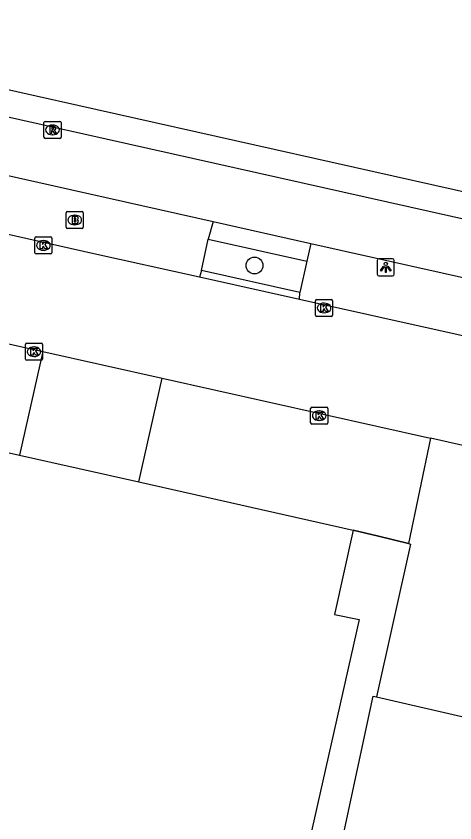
# Model space of a CAD drawing. Extents: x 161771 to 163125, y 382479 to 383177.
# Drawn here: x 162450.79 to 162476.45, y 382973.94 to 383021.17 of the extents above; entities that cross this region are included whole.
import ezdxf

# ---------------------------------------------------------------- set-up
doc = ezdxf.new("R2010")
doc.units = 0
for name, color, linetype in [('IMGEO_Boom', 7, 'Continuous'), ('IMGEO_Brandkraan', 7, 'Continuous'), ('IMGEO_Fietspad_gesloten', 7, 'Continuous'), ('IMGEO_Hek', 7, 'Continuous'), ('IMGEO_Kolk', 7, 'Continuous'), ('IMGEO_Lichtpunt', 7, 'Continuous'), ('IMGEO_Pand', 7, 'Continuous'), ('IMGEO_Parkeervlak_open', 7, 'Continuous'), ('IMGEO_Rijbaan_lokaal_gesloten', 7, 'Continuous'), ('IMGEO_Rioolput', 7, 'Continuous'), ('IMGEO_Voetpad_open', 7, 'Continuous')]:
    doc.layers.add(name, color=color, linetype=linetype)

msp = doc.modelspace()

# ---------------------------------------------------------------- linework, layer by layer
at = {"layer": 'IMGEO_Boom'}
msp.add_circle((162464.734, 383006.568), 0.489, dxfattribs=at)
at = {"layer": 'IMGEO_Brandkraan'}
for p, q in [((162453.796, 383009.731), (162454.648, 383009.731)), ((162453.721, 383008.805), (162453.721, 383009.657)), ((162454.209, 383009.511), (162454.234, 383009.511)), ((162454.722, 383009.657), (162454.722, 383008.805)), ((162454.232, 383008.951), (162454.207, 383008.951)), ((162454.648, 383008.731), (162453.796, 383008.731))]:
    msp.add_line(p, q, dxfattribs=at)
for points in [[(162453.796, 383009.731), (162454.648, 383009.731)], [(162453.721, 383008.805), (162453.721, 383009.657)], [(162454.069, 383009.431), (162454.069, 383009.031), (162454.282, 383009.031)], [(162454.3, 383009.431), (162454.069, 383009.431)], [(162454.248, 383009.35), (162454.194, 383009.35), (162454.194, 383009.274)], [(162454.194, 383009.274), (162454.247, 383009.274)], [(162454.722, 383009.657), (162454.722, 383008.805)], [(162454.256, 383009.198), (162454.194, 383009.198), (162454.194, 383009.117)], [(162454.194, 383009.117), (162454.256, 383009.117)], [(162454.648, 383008.731), (162453.796, 383008.731)]]:
    msp.add_lwpolyline(points, dxfattribs=at)
for centre, radius, start, end in [((162453.798, 383009.655), 0.0765, 91.552, 178.448), ((162453.798, 383009.655), 0.0765, 91.552, 178.448), ((162454.646, 383009.655), 0.0765, 1.552, 88.448), ((162454.646, 383009.655), 0.0765, 1.552, 88.448), ((162454.249, 383009.312), 0.0379, 267.8285, 90.9355), ((162454.304, 383009.286), 0.145, 59.4692, 91.5367), ((162454.329, 383009.333), 0.0922, 285.5137, 58.1501), ((162453.798, 383008.807), 0.0765, 181.552, 268.448), ((162453.798, 383008.807), 0.0765, 181.552, 268.448), ((162454.257, 383009.157), 0.0404, 269.8759, 90.5077), ((162454.288, 383009.282), 0.251, 268.6676, 293.5347), ((162454.334, 383009.141), 0.105, 301.3115, 78.989), ((162454.646, 383008.807), 0.0765, 271.552, 358.448), ((162454.646, 383008.807), 0.0765, 271.552, 358.448)]:
    msp.add_arc(centre, radius, start, end, dxfattribs=at)
for centre, major_axis, ratio, start_param, end_param in [((162454.208, 383009.231), (-0.387, 0.002), 0.722429, 4.712389, 7.853982), ((162454.233, 383009.231), (-0.39, 0.002), 0.717154, 1.570796, 4.712389)]:
    msp.add_ellipse(centre, major_axis=major_axis, ratio=ratio, start_param=start_param, end_param=end_param, dxfattribs=at)
at = {"layer": 'IMGEO_Fietspad_gesloten'}
for points in [[(162412.703, 383023.699), (162692.17, 382961.036), (162786.206, 382939.932), (162862.311, 382922.904), (162982.112, 382896.093), (163063.024, 382878.031), (163074.368, 382875.36), (163078.832, 382874.349)], [(162443.699, 383013.32), (162462.319, 383009.141)], [(162462.319, 383009.141), (162468.037, 383007.858)], [(162468.037, 383007.858), (162483.391, 383004.412), (162518.794, 382996.56)]]:
    msp.add_lwpolyline(points, dxfattribs=at)
at = {"layer": 'IMGEO_Hek'}
for points in [[(162470.506, 382991.078), (162471.991, 382990.715)], [(162471.991, 382990.715), (162473.733, 382990.288)], [(162473.733, 382990.288), (162473.864, 382990.256), (162471.872, 382981.318)]]:
    msp.add_lwpolyline(points, dxfattribs=at)
at = {"layer": 'IMGEO_Kolk'}
for p, q in [((162451.887, 383007.318), (162451.887, 383008.17)), ((162451.962, 383008.244), (162452.814, 383008.244)), ((162452.375, 383008.024), (162452.4, 383008.024)), ((162452.888, 383008.17), (162452.888, 383007.318)), ((162452.398, 383007.464), (162452.373, 383007.464)), ((162452.814, 383007.244), (162451.962, 383007.244)), ((162468.378, 383004.582), (162469.23, 383004.582)), ((162468.303, 383003.656), (162468.303, 383004.508)), ((162468.791, 383004.362), (162468.816, 383004.362)), ((162469.304, 383004.508), (162469.304, 383003.656)), ((162469.23, 383003.582), (162468.378, 383003.582)), ((162468.814, 383003.802), (162468.789, 383003.802)), ((162451.338, 383001.093), (162451.338, 383001.945)), ((162451.413, 383002.019), (162452.265, 383002.019)), ((162451.826, 383001.799), (162451.851, 383001.799)), ((162452.339, 383001.945), (162452.339, 383001.093)), ((162451.849, 383001.239), (162451.824, 383001.239)), ((162452.265, 383001.019), (162451.413, 383001.019)), ((162468.019, 382997.352), (162468.019, 382998.204)), ((162468.094, 382998.278), (162468.946, 382998.278)), ((162468.507, 382998.058), (162468.532, 382998.058)), ((162469.02, 382998.204), (162469.02, 382997.352)), ((162468.53, 382997.498), (162468.505, 382997.498)), ((162468.946, 382997.278), (162468.094, 382997.278))]:
    msp.add_line(p, q, dxfattribs=at)
for points in [[(162451.887, 383007.318), (162451.887, 383008.17)], [(162451.962, 383008.244), (162452.814, 383008.244)], [(162452.208, 383007.944), (162452.331, 383007.944), (162452.331, 383007.793), (162452.461, 383007.944), (162452.625, 383007.944), (162452.479, 383007.793), (162452.632, 383007.544), (162452.48, 383007.544), (162452.395, 383007.708), (162452.331, 383007.641), (162452.331, 383007.544), (162452.208, 383007.544), (162452.208, 383007.944)], [(162452.888, 383008.17), (162452.888, 383007.318)], [(162452.814, 383007.244), (162451.962, 383007.244)], [(162468.378, 383004.582), (162469.23, 383004.582)], [(162468.303, 383003.656), (162468.303, 383004.508)], [(162468.624, 383004.282), (162468.747, 383004.282), (162468.747, 383004.131), (162468.877, 383004.282), (162469.041, 383004.282), (162468.895, 383004.131), (162469.048, 383003.882), (162468.896, 383003.882), (162468.811, 383004.046), (162468.747, 383003.979), (162468.747, 383003.882), (162468.624, 383003.882), (162468.624, 383004.282)], [(162469.304, 383004.508), (162469.304, 383003.656)], [(162469.23, 383003.582), (162468.378, 383003.582)], [(162451.338, 383001.093), (162451.338, 383001.945)], [(162451.413, 383002.019), (162452.265, 383002.019)], [(162451.659, 383001.719), (162451.782, 383001.719), (162451.782, 383001.568), (162451.912, 383001.719), (162452.076, 383001.719), (162451.93, 383001.568), (162452.083, 383001.319), (162451.931, 383001.319), (162451.846, 383001.483), (162451.782, 383001.416), (162451.782, 383001.319), (162451.659, 383001.319), (162451.659, 383001.719)], [(162452.339, 383001.945), (162452.339, 383001.093)], [(162452.265, 383001.019), (162451.413, 383001.019)], [(162468.019, 382997.352), (162468.019, 382998.204)], [(162468.094, 382998.278), (162468.946, 382998.278)], [(162468.34, 382997.978), (162468.463, 382997.978), (162468.463, 382997.827), (162468.593, 382997.978), (162468.757, 382997.978), (162468.611, 382997.827), (162468.764, 382997.578), (162468.612, 382997.578), (162468.527, 382997.742), (162468.463, 382997.675), (162468.463, 382997.578), (162468.34, 382997.578), (162468.34, 382997.978)], [(162469.02, 382998.204), (162469.02, 382997.352)], [(162468.946, 382997.278), (162468.094, 382997.278)]]:
    msp.add_lwpolyline(points, dxfattribs=at)
for centre, start, end in [((162451.964, 383008.168), 91.552, 178.448), ((162451.964, 383008.168), 91.552, 178.448), ((162452.812, 383008.168), 1.552, 88.448), ((162452.812, 383008.168), 1.552, 88.448), ((162451.964, 383007.32), 181.552, 268.448), ((162451.964, 383007.32), 181.552, 268.448), ((162452.812, 383007.32), 271.552, 358.448), ((162452.812, 383007.32), 271.552, 358.448), ((162468.38, 383004.506), 91.552, 178.448), ((162468.38, 383004.506), 91.552, 178.448), ((162469.228, 383004.506), 1.552, 88.448), ((162469.228, 383004.506), 1.552, 88.448), ((162468.38, 383003.658), 181.552, 268.448), ((162468.38, 383003.658), 181.552, 268.448), ((162469.228, 383003.658), 271.552, 358.448), ((162469.228, 383003.658), 271.552, 358.448), ((162451.415, 383001.943), 91.552, 178.448), ((162451.415, 383001.943), 91.552, 178.448), ((162452.263, 383001.943), 1.552, 88.448), ((162452.263, 383001.943), 1.552, 88.448), ((162451.415, 383001.095), 181.552, 268.448), ((162451.415, 383001.095), 181.552, 268.448), ((162452.263, 383001.095), 271.552, 358.448), ((162452.263, 383001.095), 271.552, 358.448), ((162468.096, 382998.202), 91.552, 178.448), ((162468.096, 382998.202), 91.552, 178.448), ((162468.944, 382998.202), 1.552, 88.448), ((162468.944, 382998.202), 1.552, 88.448), ((162468.096, 382997.354), 181.552, 268.448), ((162468.096, 382997.354), 181.552, 268.448), ((162468.944, 382997.354), 271.552, 358.448), ((162468.944, 382997.354), 271.552, 358.448)]:
    msp.add_arc(centre, 0.0765, start, end, dxfattribs=at)
for centre, major_axis, ratio, start_param, end_param in [((162452.374, 383007.744), (-0.387, 0.002), 0.722429, 4.712389, 7.853982), ((162452.399, 383007.744), (-0.39, 0.002), 0.717154, 1.570796, 4.712389), ((162468.79, 383004.082), (-0.387, 0.002), 0.722429, 4.712389, 7.853982), ((162468.815, 383004.082), (-0.39, 0.002), 0.717154, 1.570796, 4.712389), ((162451.825, 383001.519), (-0.387, 0.002), 0.722429, 4.712389, 7.853982), ((162451.85, 383001.519), (-0.39, 0.002), 0.717154, 1.570796, 4.712389), ((162468.506, 382997.778), (-0.387, 0.002), 0.722429, 4.712389, 7.853982), ((162468.531, 382997.778), (-0.39, 0.002), 0.717154, 1.570796, 4.712389)]:
    msp.add_ellipse(centre, major_axis=major_axis, ratio=ratio, start_param=start_param, end_param=end_param, dxfattribs=at)
at = {"layer": 'IMGEO_Lichtpunt'}
for p, q in [((162472.815, 383006.959), (162472.007, 383006.959)), ((162472.815, 383006.959), (162472.007, 383006.959)), ((162471.913, 383006.864), (162471.913, 383006.057)), ((162471.913, 383006.864), (162471.913, 383006.057)), ((162472.909, 383006.057), (162472.909, 383006.864)), ((162472.909, 383006.057), (162472.909, 383006.864)), ((162472.007, 383005.963), (162472.815, 383005.963)), ((162472.007, 383005.963), (162472.815, 383005.963))]:
    msp.add_line(p, q, dxfattribs=at)
for points in [[(162472.287, 383006.528), (162472.326, 383006.5), (162472.138, 383006.238), (162472.1, 383006.265), (162472.287, 383006.528)], [(162472.389, 383006.48), (162472.436, 383006.48), (162472.436, 383006.158), (162472.389, 383006.158), (162472.389, 383006.48)], [(162472.499, 383006.5), (162472.537, 383006.527), (162472.724, 383006.265), (162472.685, 383006.237), (162472.499, 383006.5)]]:
    msp.add_lwpolyline(points, dxfattribs=at)
msp.add_circle((162472.412, 383006.662), 0.0994, dxfattribs=at)
for centre, start, end in [((162472.007, 383006.864), 90, 180), ((162472.007, 383006.864), 90, 180), ((162472.815, 383006.864), 0, 90), ((162472.815, 383006.864), 0, 90), ((162472.007, 383006.057), 180, 270), ((162472.007, 383006.057), 180, 270), ((162472.815, 383006.057), 270, 0), ((162472.815, 383006.057), 270, 360)]:
    msp.add_arc(centre, 0.0946, start, end, dxfattribs=at)
at = {"layer": 'IMGEO_Pand'}
for points in [[(162470.506, 382991.078), (162469.413, 382986.144), (162470.866, 382985.851), (162459.739, 382936.442), (162429.828, 382943.143), (162441.132, 382993.188), (162444.442, 382992.423), (162445.165, 382995.456), (162446.641, 382995.175), (162446.924, 382996.388)], [(162446.924, 382996.388), (162450.99, 382995.473)], [(162450.99, 382995.473), (162457.979, 382993.899)], [(162457.979, 382993.899), (162470.506, 382991.078)], [(162525.72, 382978.255), (162520.645, 382955.823), (162498.45, 382960.844), (162497.411, 382956.337), (162485.737, 382959.028), (162483.107, 382947.617), (162465.312, 382951.719), (162471.681, 382981.362), (162471.872, 382981.318), (162477.882, 382979.932)]]:
    msp.add_lwpolyline(points, dxfattribs=at)
at = {"layer": 'IMGEO_Parkeervlak_open'}
for points in [[(162461.632, 383006.266), (162462.033, 383008.113)], [(162467.793, 383006.827), (162467.38, 383004.983)], [(162475.023, 382996.449), (162473.733, 382990.288), (162471.991, 382990.715), (162470.506, 382991.078)]]:
    msp.add_lwpolyline(points, dxfattribs=at)
at = {"layer": 'IMGEO_Rijbaan_lokaal_gesloten'}
for points in [[(162461.525, 383005.876), (162455.345, 383007.252), (162442.952, 383010.042)], [(162467.363, 383004.575), (162461.525, 383005.876)], [(162518.058, 382993.285), (162467.363, 383004.575)], [(162442.351, 383003.776), (162452.349, 383001.534)], [(162452.349, 383001.534), (162459.34, 382999.966)], [(162459.34, 382999.966), (162475.023, 382996.449)], [(162481.406, 382995.017), (162475.023, 382996.449)]]:
    msp.add_lwpolyline(points, dxfattribs=at)
at = {"layer": 'IMGEO_Rioolput'}
for p, q in [((162452.42, 383014.079), (162452.42, 383014.931)), ((162452.495, 383015.005), (162453.347, 383015.005)), ((162453.421, 383014.931), (162453.421, 383014.079)), ((162452.908, 383014.785), (162452.933, 383014.785)), ((162453.347, 383014.005), (162452.495, 383014.005)), ((162452.931, 383014.225), (162452.906, 383014.225))]:
    msp.add_line(p, q, dxfattribs=at)
for points in [[(162452.42, 383014.079), (162452.42, 383014.931)], [(162452.495, 383015.005), (162453.347, 383015.005)], [(162453.421, 383014.931), (162453.421, 383014.079)], [(162453.009, 383014.703), (162452.757, 383014.705), (162452.757, 383014.305)], [(162452.757, 383014.305), (162452.881, 383014.305), (162452.881, 383014.467), (162452.892, 383014.467)], [(162452.935, 383014.624), (162452.881, 383014.624), (162452.881, 383014.543)], [(162452.881, 383014.543), (162452.933, 383014.543)], [(162453.347, 383014.005), (162452.495, 383014.005)], [(162452.939, 383014.438), (162453.01, 383014.305), (162453.15, 383014.305), (162453.085, 383014.431)]]:
    msp.add_lwpolyline(points, dxfattribs=at)
for centre, radius, start, end in [((162452.497, 383014.929), 0.0765, 91.552, 178.448), ((162452.497, 383014.929), 0.0765, 91.552, 178.448), ((162453.345, 383014.929), 0.0765, 1.552, 88.448), ((162453.345, 383014.929), 0.0765, 1.552, 88.448), ((162452.891, 383014.414), 0.0533, 26.0293, 88.6989), ((162452.917, 383014.732), 0.19, 274.7715, 282.9687), ((162452.941, 383014.528), 0.0964, 77.0061, 93.1865), ((162452.955, 383014.585), 0.0378, 276.6634, 79.6772), ((162453.008, 383014.593), 0.109, 350.3612, 89.416), ((162453.006, 383014.593), 0.112, 277.5842, 350.9817), ((162452.99, 383014.378), 0.108, 29.5134, 73.7905), ((162452.497, 383014.081), 0.0765, 181.552, 268.448), ((162452.497, 383014.081), 0.0765, 181.552, 268.448), ((162453.345, 383014.081), 0.0765, 271.552, 358.448), ((162453.345, 383014.081), 0.0765, 271.552, 358.448)]:
    msp.add_arc(centre, radius, start, end, dxfattribs=at)
for centre, major_axis, ratio, start_param, end_param in [((162452.907, 383014.505), (-0.387, 0.002), 0.722429, 4.712389, 7.853982), ((162452.932, 383014.505), (-0.39, 0.002), 0.717154, 1.570796, 4.712389)]:
    msp.add_ellipse(centre, major_axis=major_axis, ratio=ratio, start_param=start_param, end_param=end_param, dxfattribs=at)
at = {"layer": 'IMGEO_Voetpad_open'}
for points in [[(162316.154, 383047.05), (162330.921, 383043.712), (162413.931, 383025.005), (162528.992, 382999.263), (162602.3, 382982.823), (162862.598, 382924.42), (162982.36, 382897.639), (163063.337, 382879.55), (163063.344, 382879.609)], [(162462.319, 383009.141), (162462.033, 383008.113)], [(162462.033, 383008.113), (162467.793, 383006.827)], [(162468.037, 383007.858), (162467.793, 383006.827)], [(162461.632, 383006.266), (162461.525, 383005.876)], [(162467.38, 383004.983), (162461.632, 383006.266)], [(162467.363, 383004.575), (162467.38, 383004.983)], [(162452.349, 383001.534), (162450.99, 382995.473)], [(162457.979, 382993.899), (162459.34, 382999.966)]]:
    msp.add_lwpolyline(points, dxfattribs=at)

doc.saveas('drawing.dxf')
